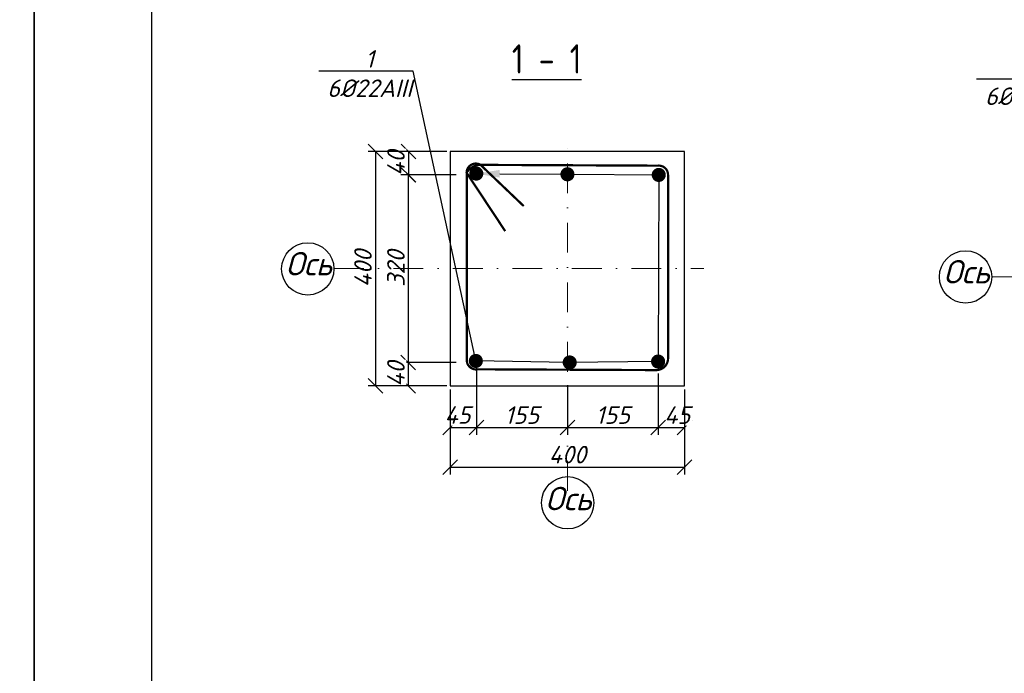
# Model space of a CAD drawing. Header units: millimetres. Extents: x -33345 to 4712671, y -3392 to 121473.
# Tile 630 of 656: x 3234603 to 3251417, y 55659 to 66817. Entities that reach past the tile are written whole.
import ezdxf
from ezdxf import colors
from ezdxf.entities.mleader import LeaderData, LeaderLine
from ezdxf.math import Vec2, Vec3

# ---------------------------------------------------------------- set-up
doc = ezdxf.new("R2010")
doc.units = ezdxf.units.MM
doc.linetypes.add('DASHDOTX2', pattern=[50.8, 25.4, -12.7, 0, -12.7])
doc.layers.add('0.25', color=7, linetype='Continuous', lineweight=25)
doc.layers.add('_линия', color=7, linetype='Continuous')
doc.layers.add('Лист', color=7, linetype='Continuous')
doc.styles.add('#_text', font='CS_Gost2304.shx')
doc.styles.add('_text', font='isocpeui.ttf')
doc.styles.add('ISOCPEUR_1.00', font='isocpeui.ttf')
doc.styles.add('simplex 300', font='isocpeui.ttf', dxfattribs={"height": 300})
doc.styles.get("Standard").update_dxf_attribs({"font": 'arial.ttf'})
doc.dimstyles.new('М 100', dxfattribs={"dimscale": 100, "dimtxt": 3, "dimasz": 2.5, "dimexe": 1.25, "dimexo": 0.625, "dimtad": 1, "dimdec": 0, "dimtxsty": 'Standard', "dimblk": 'OBLIQUE', "dimcen": 2.5, "dimadec": 0, "dimazin": 0, "dimtfac": 1, "dimtdec": 0, "dimtmove": 0, "dimatfit": 3, "dimfxl": 1, "dimtfill": 1, "dimarcsym": 0})

# ---------------------------------------------------------------- blocks, each defined once
blk = doc.blocks.new('*U282')
at = {"layer": '0.25', "color": 5, "linetype": 'Continuous', "lineweight": 25, "ltscale": 100}
blk.add_lwpolyline([(-72619, 0), (0, 0), (0, 42000), (-72619, 42000), (-72619, 0)], dxfattribs=at)
blk = doc.blocks.new('*U328')
at = {"layer": '0.25', "color": 5, "linetype": 'Continuous', "lineweight": 25, "ltscale": 100}
blk.add_lwpolyline([(-59400, 0), (0, 0), (0, 42000), (-59400, 42000), (-59400, 0)], dxfattribs=at)
at = {"layer": '0.25', "color": 7, "linetype": 'Continuous', "lineweight": 30, "ltscale": 100}
blk.add_lwpolyline([(-57400, 500), (-500, 500), (-500, 41500), (-57400, 41500), (-57400, 500)], dxfattribs=at)
blk = doc.blocks.new('_Oblique')
at = {"color": 0, "linetype": 'ByBlock', "lineweight": -2}
blk.add_line((-0.5, -0.5), (0.5, 0.5), dxfattribs=at)
blk = doc.blocks.new('*D2341')
at = {"color": 0, "lineweight": -2, "ltscale": 100, "transparency": 16777216}
for p, q in [((3242402, 60866), (3242402, 59731)), ((3241956, 60504), (3241956, 59731)), ((3241956, 59856), (3242402, 59856))]:
    blk.add_line(p, q, dxfattribs=at)
at = {"layer": 'Defpoints', "color": 0, "ltscale": 100, "transparency": 16777216}
for p in [(3242402, 60929), (3241956, 60567), (3242402, 59856)]:
    blk.add_point(p, dxfattribs=at)
at = {"color": 0, "lineweight": -2, "ltscale": 100, "transparency": 16777216, "xscale": 250, "yscale": 250, "zscale": 250, "rotation": 180}
blk.add_blockref('_Oblique', (3241956, 59856), dxfattribs=at)
at = {"color": 0, "lineweight": -2, "ltscale": 100, "transparency": 16777216, "xscale": 250, "yscale": 250, "zscale": 250}
blk.add_blockref('_Oblique', (3242402, 59856), dxfattribs=at)
at = {"color": 0, "ltscale": 100, "transparency": 16777216, "insert": (3242079, 60069), "char_height": 300, "attachment_point": 5, "style": 'ISOCPEUR_1.00', "bg_fill": 3, "box_fill_scale": 1.1, "bg_fill_color": 256, "bg_fill_true_color": 13158600, "bg_fill_transparency": 0}
blk.add_mtext('45', dxfattribs=at)
blk = doc.blocks.new('*D2342')
at = {"color": 0, "lineweight": -2, "ltscale": 100, "transparency": 16777216}
for p, q in [((3242402, 60798), (3242402, 59730)), ((3243956, 60579), (3243956, 59730)), ((3242402, 59855), (3243956, 59855))]:
    blk.add_line(p, q, dxfattribs=at)
at = {"layer": 'Defpoints', "color": 0, "ltscale": 100, "transparency": 16777216}
for p in [(3242402, 60861), (3243956, 60641), (3243956, 59855)]:
    blk.add_point(p, dxfattribs=at)
at = {"color": 0, "lineweight": -2, "ltscale": 100, "transparency": 16777216, "xscale": 250, "yscale": 250, "zscale": 250, "rotation": 180}
blk.add_blockref('_Oblique', (3242402, 59855), dxfattribs=at)
at = {"color": 0, "lineweight": -2, "ltscale": 100, "transparency": 16777216, "xscale": 250, "yscale": 250, "zscale": 250}
blk.add_blockref('_Oblique', (3243956, 59855), dxfattribs=at)
at = {"color": 0, "ltscale": 100, "transparency": 16777216, "insert": (3243179, 60067), "char_height": 300, "attachment_point": 5, "style": 'ISOCPEUR_1.00', "bg_fill": 3, "box_fill_scale": 1.1, "bg_fill_color": 256, "bg_fill_true_color": 13158600, "bg_fill_transparency": 0}
blk.add_mtext('155', dxfattribs=at)
blk = doc.blocks.new('*D2343')
at = {"color": 0, "lineweight": -2, "ltscale": 100, "transparency": 16777216}
for p, q in [((3245505, 60774), (3245505, 59730)), ((3245956, 60504), (3245956, 59730)), ((3245505, 59855), (3245956, 59855))]:
    blk.add_line(p, q, dxfattribs=at)
at = {"layer": 'Defpoints', "color": 0, "ltscale": 100, "transparency": 16777216}
for p in [(3245505, 60836), (3245956, 60567), (3245956, 59855)]:
    blk.add_point(p, dxfattribs=at)
at = {"color": 0, "lineweight": -2, "ltscale": 100, "transparency": 16777216, "xscale": 250, "yscale": 250, "zscale": 250, "rotation": 180}
blk.add_blockref('_Oblique', (3245505, 59855), dxfattribs=at)
at = {"color": 0, "lineweight": -2, "ltscale": 100, "transparency": 16777216, "xscale": 250, "yscale": 250, "zscale": 250}
blk.add_blockref('_Oblique', (3245956, 59855), dxfattribs=at)
at = {"color": 0, "ltscale": 100, "transparency": 16777216, "insert": (3245831, 60067), "char_height": 300, "attachment_point": 5, "style": 'ISOCPEUR_1.00', "bg_fill": 3, "box_fill_scale": 1.1, "bg_fill_color": 256, "bg_fill_true_color": 13158600, "bg_fill_transparency": 0}
blk.add_mtext('45', dxfattribs=at)
blk = doc.blocks.new('*D2344')
at = {"color": 0, "lineweight": -2, "ltscale": 100, "transparency": 16777216}
for p, q in [((3241956, 60504), (3241956, 59055)), ((3245956, 60504), (3245956, 59055)), ((3241956, 59180), (3245956, 59180))]:
    blk.add_line(p, q, dxfattribs=at)
at = {"layer": 'Defpoints', "color": 0, "ltscale": 100, "transparency": 16777216}
for p in [(3241956, 60567), (3245956, 60567), (3245956, 59180)]:
    blk.add_point(p, dxfattribs=at)
at = {"color": 0, "lineweight": -2, "ltscale": 100, "transparency": 16777216, "xscale": 250, "yscale": 250, "zscale": 250, "rotation": 180}
blk.add_blockref('_Oblique', (3241956, 59180), dxfattribs=at)
at = {"color": 0, "lineweight": -2, "ltscale": 100, "transparency": 16777216, "xscale": 250, "yscale": 250, "zscale": 250}
blk.add_blockref('_Oblique', (3245956, 59180), dxfattribs=at)
at = {"color": 0, "ltscale": 100, "transparency": 16777216, "insert": (3243956, 59392), "char_height": 300, "attachment_point": 5, "style": 'ISOCPEUR_1.00', "bg_fill": 3, "box_fill_scale": 1.1, "bg_fill_color": 256, "bg_fill_true_color": 13158600, "bg_fill_transparency": 0}
blk.add_mtext('400', dxfattribs=at)
blk = doc.blocks.new('*D2345')
at = {"color": 0, "lineweight": -2, "ltscale": 100, "transparency": 16777216}
for p, q in [((3241894, 64567), (3241116, 64567)), ((3241241, 64567), (3241241, 64167)), ((3242056, 64167), (3241116, 64167))]:
    blk.add_line(p, q, dxfattribs=at)
at = {"layer": 'Defpoints', "color": 0, "ltscale": 100, "transparency": 16777216}
for p in [(3241956, 64567), (3241241, 64167), (3242119, 64167)]:
    blk.add_point(p, dxfattribs=at)
at = {"color": 0, "lineweight": -2, "ltscale": 100, "transparency": 16777216, "xscale": 250, "yscale": 250, "zscale": 250}
for p, rotation in [((3241241, 64567), 90), ((3241241, 64167), 270)]:
    blk.add_blockref('_Oblique', p, dxfattribs=dict(at, rotation=rotation))
at = {"color": 0, "ltscale": 100, "transparency": 16777216, "insert": (3241028, 64367), "char_height": 300, "attachment_point": 5, "rotation": 90, "style": 'ISOCPEUR_1.00', "bg_fill": 3, "box_fill_scale": 1.1, "bg_fill_color": 256, "bg_fill_true_color": 13158600, "bg_fill_transparency": 0}
blk.add_mtext('40', dxfattribs=at)
blk = doc.blocks.new('*D2346')
at = {"color": 0, "lineweight": -2, "ltscale": 100, "transparency": 16777216}
for p, q in [((3241540, 64167), (3241114, 64167)), ((3241239, 64167), (3241239, 60966)), ((3242059, 60966), (3241114, 60966))]:
    blk.add_line(p, q, dxfattribs=at)
at = {"layer": 'Defpoints', "color": 0, "ltscale": 100, "transparency": 16777216}
for p in [(3241603, 64167), (3241239, 60966), (3242121, 60966)]:
    blk.add_point(p, dxfattribs=at)
at = {"color": 0, "lineweight": -2, "ltscale": 100, "transparency": 16777216, "xscale": 250, "yscale": 250, "zscale": 250}
for p, rotation in [((3241239, 64167), 90), ((3241239, 60966), 270)]:
    blk.add_blockref('_Oblique', p, dxfattribs=dict(at, rotation=rotation))
at = {"color": 0, "ltscale": 100, "transparency": 16777216, "insert": (3241027, 62567), "char_height": 300, "attachment_point": 5, "rotation": 90, "style": 'ISOCPEUR_1.00', "bg_fill": 3, "box_fill_scale": 1.1, "bg_fill_color": 256, "bg_fill_true_color": 13158600, "bg_fill_transparency": 0}
blk.add_mtext('320', dxfattribs=at)
blk = doc.blocks.new('*D2347')
at = {"color": 0, "lineweight": -2, "ltscale": 100, "transparency": 16777216}
for p, q in [((3242059, 60966), (3241114, 60966)), ((3241239, 60966), (3241239, 60567)), ((3241894, 60567), (3241114, 60567))]:
    blk.add_line(p, q, dxfattribs=at)
at = {"layer": 'Defpoints', "color": 0, "ltscale": 100, "transparency": 16777216}
for p in [(3242121, 60966), (3241239, 60567), (3241956, 60567)]:
    blk.add_point(p, dxfattribs=at)
at = {"color": 0, "lineweight": -2, "ltscale": 100, "transparency": 16777216, "xscale": 250, "yscale": 250, "zscale": 250}
for p, rotation in [((3241239, 60966), 90), ((3241239, 60567), 270)]:
    blk.add_blockref('_Oblique', p, dxfattribs=dict(at, rotation=rotation))
at = {"color": 0, "ltscale": 100, "transparency": 16777216, "insert": (3241027, 60766), "char_height": 300, "attachment_point": 5, "rotation": 90, "style": 'ISOCPEUR_1.00', "bg_fill": 3, "box_fill_scale": 1.1, "bg_fill_color": 256, "bg_fill_true_color": 13158600, "bg_fill_transparency": 0}
blk.add_mtext('40', dxfattribs=at)
blk = doc.blocks.new('*D2348')
at = {"color": 0, "lineweight": -2, "ltscale": 100, "transparency": 16777216}
for p, q in [((3241894, 64567), (3240552, 64567)), ((3240677, 64567), (3240677, 60567)), ((3241894, 60567), (3240552, 60567))]:
    blk.add_line(p, q, dxfattribs=at)
at = {"layer": 'Defpoints', "color": 0, "ltscale": 100, "transparency": 16777216}
for p in [(3241956, 64567), (3240677, 60567), (3241956, 60567)]:
    blk.add_point(p, dxfattribs=at)
at = {"color": 0, "lineweight": -2, "ltscale": 100, "transparency": 16777216, "xscale": 250, "yscale": 250, "zscale": 250}
for p, rotation in [((3240677, 64567), 90), ((3240677, 60567), 270)]:
    blk.add_blockref('_Oblique', p, dxfattribs=dict(at, rotation=rotation))
at = {"color": 0, "ltscale": 100, "transparency": 16777216, "insert": (3240465, 62567), "char_height": 300, "attachment_point": 5, "rotation": 90, "style": 'ISOCPEUR_1.00', "bg_fill": 3, "box_fill_scale": 1.1, "bg_fill_color": 256, "bg_fill_true_color": 13158600, "bg_fill_transparency": 0}
blk.add_mtext('400', dxfattribs=at)
blk = doc.blocks.new('*D2349')
at = {"color": 0, "lineweight": -2, "ltscale": 20, "transparency": 16777216}
for p, q in [((3243956, 60579), (3243956, 59730)), ((3245505, 60504), (3245505, 59730)), ((3243956, 59855), (3245505, 59855))]:
    blk.add_line(p, q, dxfattribs=at)
at = {"layer": 'Defpoints', "color": 0, "ltscale": 20, "transparency": 16777216}
for p in [(3243956, 60641), (3245505, 60567), (3245505, 59855)]:
    blk.add_point(p, dxfattribs=at)
at = {"color": 0, "lineweight": -2, "ltscale": 20, "transparency": 16777216, "xscale": 250, "yscale": 250, "zscale": 250, "rotation": 180}
blk.add_blockref('_Oblique', (3243956, 59855), dxfattribs=at)
at = {"color": 0, "lineweight": -2, "ltscale": 20, "transparency": 16777216, "xscale": 250, "yscale": 250, "zscale": 250}
blk.add_blockref('_Oblique', (3245505, 59855), dxfattribs=at)
at = {"color": 0, "ltscale": 20, "transparency": 16777216, "insert": (3244731, 60067), "char_height": 300, "attachment_point": 5, "style": 'ISOCPEUR_1.00', "bg_fill": 3, "box_fill_scale": 1.1, "bg_fill_color": 256, "bg_fill_true_color": 13158600, "bg_fill_transparency": 0}
blk.add_mtext('155', dxfattribs=at)

msp = doc.modelspace()

# ---------------------------------------------------------------- linework, layer by layer
at = {"linetype": 'DASHDOTX2', "lineweight": 5, "ltscale": 20}
msp.add_line((3251201.245, 62429.501), (3257516.643, 62429.501), dxfattribs=at)
at = {"ltscale": 100}
msp.add_lwpolyline([(3241956.434, 60566.548), (3245956.434, 60566.548), (3245956.434, 64566.548), (3241956.434, 64566.548)], close=True, dxfattribs=at)
at = {"ltscale": 100, "const_width": 38.06}
msp.add_lwpolyline([(3243209.648, 63634.925), (3242472.517, 64338.335, 0.649720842), (3242237.187, 64173.281), (3242237.187, 61005.292, 0.467323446), (3242424.877, 60848.335), (3245473.472, 60834.81, 0.427871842), (3245674.83, 61045.736), (3245674.83, 64166.734, 0.44983918), (3245496.534, 64324.81), (3242472.517, 64338.335, 0.263368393), (3242234.261, 64203.482), (3242893.24, 63207.86)], format="xyb", dxfattribs=at)
at = {"color": 5, "ltscale": 100, "const_width": 120.318}
for points in [[(3242347.732, 64159.351, 1.108539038), (3242444.457, 64229.836, 0.902088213), (3242347.732, 64159.351, 0.575163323)], [(3243904.433, 64147, 1.108539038), (3244001.158, 64217.485, 0.902088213), (3243904.433, 64147, 0.575163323)], [(3245463.608, 64136.484, 1.108539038), (3245560.333, 64206.969, 0.902088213), (3245463.608, 64136.484, 0.575163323)], [(3242339.994, 60960.86, 1.108539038), (3242436.719, 61031.345, 0.902088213), (3242339.994, 60960.86, 0.575163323)], [(3245453.004, 60950.882, 1.108539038), (3245549.728, 61021.367, 0.902088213), (3245453.004, 60950.882, 0.575163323)]]:
    msp.add_lwpolyline(points, format="xyb", dxfattribs=at)
at = {"ltscale": 100}
for centre in [(3239522.443, 62562.578), (3250754.913, 62425.532)]:
    msp.add_circle(centre, 446.349, dxfattribs=at)

# ---------------------------------------------------------------- block references
at = {"layer": '0.25', "ltscale": 100, "transparency": 33554687}
msp.add_blockref('*U282', (3234852.538, 44501.326, 1359241.5), dxfattribs=at)
at = {"layer": 'Лист', "ltscale": 100, "transparency": 33554687}
msp.add_blockref('*U328', (3294252.538, 44501.326, 1359241.5), dxfattribs=at)

# ---------------------------------------------------------------- texts
at = {"char_height": 400, "width": 389.36983, "attachment_point": 1, "style": '_text'}
for insert in [(3239143.541, 62850.803), (3250376.011, 62713.757), (3243577.706, 58842.095)]:
    msp.add_mtext('Ось', dxfattribs=dict(at, insert=insert))
at = {"layer": '_линия', "color": 18, "true_color": 0x000000, "insert": (3243006.598, 66396.509), "char_height": 500, "width": 2195.27184, "attachment_point": 1, "style": '#_text'}
msp.add_mtext('{\\L1 - 1}', dxfattribs=at)

# ---------------------------------------------------------------- leaders
at = {"lineweight": 25}
ml = msp.add_multileader_mtext('Standard', dxfattribs=at)
ml.set_content('1\\P6%%C22AIII', color=256, style='simplex 300')
ml.set_leader_properties()
ml.build(insert=Vec2(0, 0))
ml.multileader.update_dxf_attribs({"has_dogleg": 0, "text_left_attachment_type": 6, "text_right_attachment_type": 6, "dogleg_length": 0.36, "arrow_head_size": 400})
ctx = ml.context
ctx.base_point, ctx.char_height, ctx.arrow_head_size, ctx.plane_origin = Vec3(3251065.467, 65800.104), 300, 400, Vec3(3253460.545, 64656.642)
ctx.left_attachment, ctx.right_attachment, ctx.text_align_type = 6, 6, 1
notes = []
notes.append((ctx, [(1, (1, 1, 0), (3252555.963, 65800.104), (-1, 0), 0.36, [(5, [(3253634.242, 64036.712), (3255188.891, 64036.712), (3256737.486, 64026.189), (3256726.884, 60844.079), (3255188.891, 60828.148), (3253574.083, 60841.713)], 0, [])])]))
ctx.mtext.insert, ctx.mtext.alignment, ctx.mtext.flow_direction = Vec3(3251810.535, 66160.104), 2, 5
for ctx, leaders in notes:
    for number, flags, end, landing, length, lines in leaders:
        leader = LeaderData()
        leader.index, (leader.has_last_leader_line, leader.has_dogleg_vector, leader.attachment_direction) = number, flags
        leader.last_leader_point, leader.dogleg_vector, leader.dogleg_length = Vec3(end), Vec3(landing), length
        for number, points, colour, breaks in lines:
            line = LeaderLine()
            line.index, line.vertices, line.color, line.breaks = number, Vec3.list(points), colors.encode_raw_color(colour), breaks
            leader.lines.append(line)
        ctx.leaders.append(leader)

# ---------------------------------------------------------------- next in the draw order: dimensions: what is measured, and where the dimension line sits
at = {"ltscale": 100}
dim = msp.add_linear_dim(base=(3241240.601, 64166.734), p1=(3241956.434, 64566.548), p2=(3242118.979, 64166.734), angle=270, dimstyle='М 100', override={"dimlfac": 0.1, "dimtxsty": 'ISOCPEUR_1.00', "dimfxl": 100, "dimarcsym": 1}, dxfattribs=at)
dim.commit()
dim.dimension.update_dxf_attribs({"geometry": '*D2345', "text_midpoint": (3241240.601, 64366.641), "dimtype": 160})
for base, p1, p2, picture, middle in [((3242401.772, 59856.117), (3241956.434, 60566.548), (3242401.772, 60928.759), '*D2341', (3242079.103, 59856.117)), ((3245956.434, 59854.943), (3245505.004, 60836.475), (3245956.434, 60566.548), '*D2343', (3245830.719, 59854.943))]:
    dim = msp.add_linear_dim(base=base, p1=p1, p2=p2, dimstyle='М 100', override={"dimlfac": 0.1, "dimtxsty": 'ISOCPEUR_1.00', "dimfxl": 100, "dimarcsym": 1}, dxfattribs=at)
    dim.commit()
    dim.dimension.update_dxf_attribs({"geometry": picture, "text_midpoint": middle, "dimtype": 160})

# ---------------------------------------------------------------- next in the draw order: dimensions: what is measured, and where the dimension line sits
dim = msp.add_linear_dim(base=(3241239.428, 60966.408), p1=(3241602.763, 64166.734), p2=(3242121.019, 60966.408), angle=270, dimstyle='М 100', override={"dimlfac": 0.1, "dimtxsty": 'ISOCPEUR_1.00', "dimfxl": 100, "dimarcsym": 1}, dxfattribs=at)
dim.commit()
dim.dimension.update_dxf_attribs({"geometry": '*D2346', "text_midpoint": (3241026.928, 62566.571)})
dim = msp.add_linear_dim(base=(3243956.434, 59854.943), p1=(3242401.772, 60860.628), p2=(3243956.434, 60641.376), dimstyle='М 100', override={"dimlfac": 0.1, "dimtxsty": 'ISOCPEUR_1.00', "dimfxl": 100, "dimarcsym": 1}, dxfattribs=at)
dim.commit()
dim.dimension.update_dxf_attribs({"geometry": '*D2342', "text_midpoint": (3243179.103, 60067.443)})

# ---------------------------------------------------------------- next in the draw order: linework, layer by layer
at = {"color": 5, "ltscale": 100, "const_width": 120.318}
msp.add_lwpolyline([(3243942.933, 60934.944, 1.108539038), (3244039.658, 61005.429, 0.902088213), (3243942.933, 60934.944, 0.575163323)], format="xyb", dxfattribs=at)

# ---------------------------------------------------------------- next in the draw order: dimensions: what is measured, and where the dimension line sits
at = {"ltscale": 100}
dim = msp.add_linear_dim(base=(3245956.434, 59179.672), p1=(3241956.434, 60566.548), p2=(3245956.434, 60566.548), dimstyle='М 100', override={"dimlfac": 0.1, "dimtxsty": 'ISOCPEUR_1.00', "dimfxl": 100, "dimarcsym": 1}, dxfattribs=at)
dim.commit()
dim.dimension.update_dxf_attribs({"geometry": '*D2344', "text_midpoint": (3243956.434, 59392.172)})

# ---------------------------------------------------------------- next in the draw order: linework, layer by layer
at = {"linetype": 'DASHDOTX2', "lineweight": 5, "ltscale": 20}
msp.add_line((3243956.434, 58775.827), (3243956.434, 64653.723), dxfattribs=at)
at = {"ltscale": 100}
msp.add_circle((3243960.403, 58570.06), 446.349, dxfattribs=at)

# ---------------------------------------------------------------- next in the draw order: dimensions: what is measured, and where the dimension line sits
dim = msp.add_linear_dim(base=(3241239.428, 60566.548), p1=(3242121.019, 60966.408), p2=(3241956.434, 60566.548), angle=270, dimstyle='М 100', override={"dimlfac": 0.1, "dimtxsty": 'ISOCPEUR_1.00', "dimfxl": 100, "dimarcsym": 1}, dxfattribs=at)
dim.commit()
dim.dimension.update_dxf_attribs({"geometry": '*D2347', "text_midpoint": (3241239.428, 60766.478), "dimtype": 160})

# ---------------------------------------------------------------- next in the draw order: dimensions: what is measured, and where the dimension line sits
dim = msp.add_linear_dim(base=(3240677.158, 60566.548), p1=(3241956.434, 64566.548), p2=(3241956.434, 60566.548), angle=270, dimstyle='М 100', override={"dimlfac": 0.1, "dimtxsty": 'ISOCPEUR_1.00', "dimfxl": 100, "dimarcsym": 1}, dxfattribs=at)
dim.commit()
dim.dimension.update_dxf_attribs({"geometry": '*D2348', "text_midpoint": (3240464.658, 62566.548)})
at = {"ltscale": 20}
dim = msp.add_linear_dim(base=(3245505.004, 59854.943), p1=(3243956.434, 60641.376), p2=(3245505.004, 60566.548), dimstyle='М 100', override={"dimlfac": 0.1, "dimtxsty": 'ISOCPEUR_1.00', "dimtmove": 1, "dimfxl": 100, "dimarcsym": 1}, dxfattribs=at)
dim.commit()
dim.dimension.update_dxf_attribs({"geometry": '*D2349', "text_midpoint": (3244730.719, 60067.443)})

# ---------------------------------------------------------------- next in the draw order: linework, layer by layer
at = {"linetype": 'DASHDOTX2', "lineweight": 5, "ltscale": 20}
msp.add_line((3239968.775, 62566.548), (3246284.173, 62566.548), dxfattribs=at)

# ---------------------------------------------------------------- next in the draw order: leaders
at = {"lineweight": 25}
ml = msp.add_multileader_mtext('Standard', dxfattribs=at)
ml.set_content('1\\P6%%C22AIII', color=256, style='simplex 300')
ml.set_leader_properties()
ml.build(insert=Vec2(0, 0))
ml.multileader.update_dxf_attribs({"has_dogleg": 0, "text_left_attachment_type": 6, "text_right_attachment_type": 6, "dogleg_length": 0.36, "arrow_head_size": 400})
ctx = ml.context
ctx.base_point, ctx.char_height, ctx.arrow_head_size, ctx.plane_origin = Vec3(3239832.997, 65937.15), 300, 400, Vec3(3242228.075, 64793.688)
ctx.left_attachment, ctx.right_attachment, ctx.text_align_type = 6, 6, 1
notes = []
notes.append((ctx, [(1, (1, 1, 0), (3241323.493, 65937.15), (-1, 0), 0.36, [(5, [(3242399.732, 64189.601), (3243994.933, 64177.25), (3245515.608, 64166.734), (3245505.019, 60981.125), (3243956.421, 60965.194), (3242391.995, 60991.11)], 0, [])])]))
ctx.mtext.insert, ctx.mtext.alignment, ctx.mtext.flow_direction = Vec3(3240578.065, 66297.15), 2, 5
for ctx, leaders in notes:
    for number, flags, end, landing, length, lines in leaders:
        leader = LeaderData()
        leader.index, (leader.has_last_leader_line, leader.has_dogleg_vector, leader.attachment_direction) = number, flags
        leader.last_leader_point, leader.dogleg_vector, leader.dogleg_length = Vec3(end), Vec3(landing), length
        for number, points, colour, breaks in lines:
            line = LeaderLine()
            line.index, line.vertices, line.color, line.breaks = number, Vec3.list(points), colors.encode_raw_color(colour), breaks
            leader.lines.append(line)
        ctx.leaders.append(leader)

doc.saveas('drawing.dxf')
